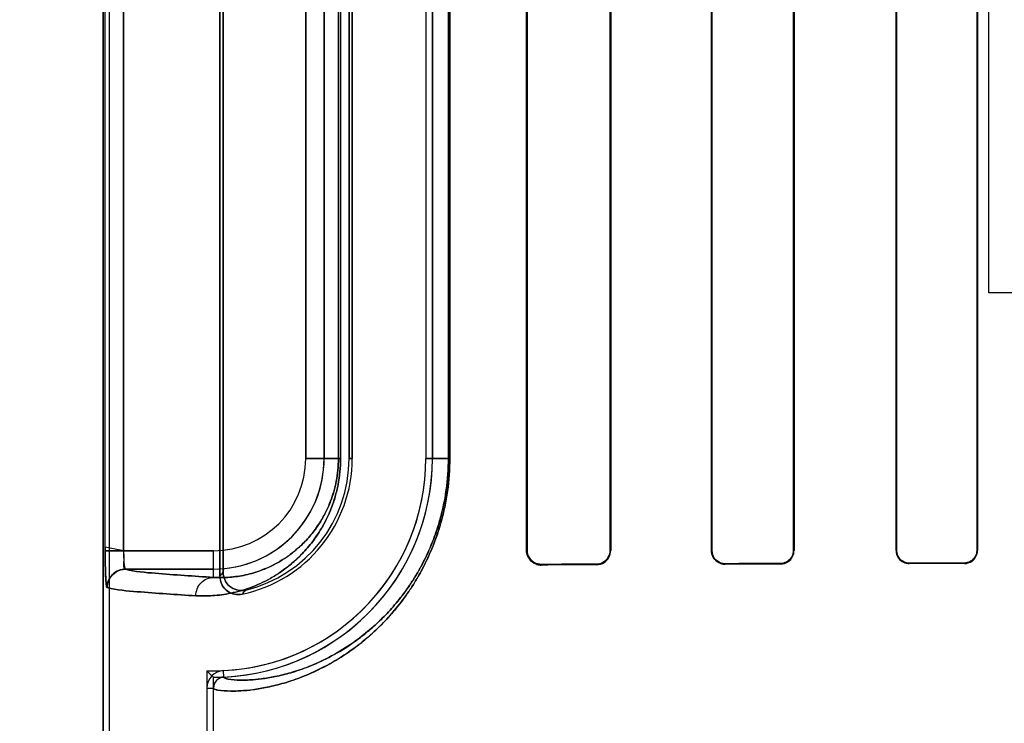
# Model space of a CAD drawing. Header units: millimetres. Extents: x 0 to 297, y 0 to 210.
# Tile 356 of 455: x 242.151 to 242.338, y 157.272 to 157.406. Entities that reach past the tile are written whole.
import ezdxf

# ---------------------------------------------------------------- set-up
doc = ezdxf.new("R2010")
doc.units = ezdxf.units.MM
doc.header["$LTSCALE"] = 16.335
doc.layers.get('0').update_dxf_attribs({"linetype": 'CONTINUOUS'})
for name, color, linetype in [('AXES_REF', 7, 'CONTINUOUS'), ('INTFCLR_1', 7, 'CONTINUOUS'), ('INTFCLR_72935', 7, 'CONTINUOUS')]:
    doc.layers.add(name, color=color, linetype=linetype)

msp = doc.modelspace()

# ---------------------------------------------------------------- linework, layer by layer
at = {"color": 7, "linetype": 'Continuous'}
for p, q in [((242.3354729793, 157.3539782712), (242.3354729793, 157.4478080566)), ((242.3748479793, 157.3539782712), (242.3354729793, 157.3539782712))]:
    msp.add_line(p, q, dxfattribs=at)
for radius in [6.787079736, 6.7865, 6.743039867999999]:
    msp.add_circle((241.4889104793, 154.7114782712), radius, dxfattribs=at)
msp.add_arc((241.4889104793, 154.7114782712), 6.72, 278.2771290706, 261.7228709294, dxfattribs=at)
at = {"layer": 'AXES_REF', "color": 9, "linetype": 'Continuous'}
msp.add_circle((241.4889104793, 154.7114782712), 4.150003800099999, dxfattribs=at)
at = {"layer": 'AXES_REF', "color": 7, "linetype": 'Continuous'}
msp.add_arc((241.4889104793, 154.7114782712), 6.874, 113.0826847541, 66.9173152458, dxfattribs=at)
at = {"layer": 'AXES_REF', "color": 9, "linetype": 'Continuous'}
msp.add_arc((241.4889104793, 154.7114782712), 6.191158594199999, 94.4118118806, 85.5881881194, dxfattribs=at)
at = {"layer": 'INTFCLR_1', "color": 6, "linetype": 'Continuous'}
for p, q in [((242.1670197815, 157.1614683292), (242.1670197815, 159.0304683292)), ((242.1682540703, 157.1614683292), (242.1682540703, 159.0304801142)), ((242.1892540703, 157.3000442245), (242.1892540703, 157.5128924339)), ((242.189866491, 157.5121245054), (242.189866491, 157.3008121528)), ((242.2475536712, 157.5079683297), (242.2475536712, 157.3049683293)), ((242.2476805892, 157.5079683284), (242.2476805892, 157.3049683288)), ((242.2634650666, 157.3049683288), (242.2634650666, 157.5079683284)), ((242.2635798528, 157.3049683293), (242.2635798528, 157.5079683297)), ((242.2827124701, 157.5079683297), (242.2827124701, 157.3049683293)), ((242.2828185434, 157.5079683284), (242.2828185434, 157.3049683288)), ((242.2983435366, 157.3049683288), (242.2983435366, 157.5079683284)), ((242.2984430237, 157.3049683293), (242.2984430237, 157.5079683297)), ((242.3178306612, 157.5079683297), (242.3178306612, 157.3049683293)), ((242.3179249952, 157.5079683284), (242.3179249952, 157.3049683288)), ((242.3332483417, 157.3049683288), (242.3332483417, 157.5079683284)), ((242.333338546, 157.3049683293), (242.333338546, 157.5079683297)), ((242.2138097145, 157.3224683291), (242.2138097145, 157.4904683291)), ((242.2144221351, 157.4904683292), (242.2144221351, 157.3224683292)), ((242.2284221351, 157.4904683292), (242.2284221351, 157.3224683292)), ((242.229656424, 157.3224683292), (242.229656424, 157.4904683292)), ((242.1867854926, 157.2787817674), (242.1867854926, 157.1614683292)), ((242.1880197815, 157.1614683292), (242.1880197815, 157.2787818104))]:
    msp.add_line(p, q, dxfattribs=at)
at = {"layer": 'INTFCLR_1', "color": 9, "linetype": 'Continuous'}
for p, q in [((242.1674238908, 157.3049077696), (242.1674238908, 157.5080288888)), ((242.1709202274, 157.5080288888), (242.1709202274, 157.3049077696)), ((242.205580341, 157.4904683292), (242.205580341, 157.3224683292)), ((242.209079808, 157.3224683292), (242.209079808, 157.4904683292)), ((242.2117889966, 157.3224683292), (242.2117889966, 157.4904683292)), ((242.2121980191, 157.4904683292), (242.2121980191, 157.3224683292)), ((242.2327025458, 157.3224683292), (242.2327025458, 157.4904683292)), ((242.2329607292, 157.4904683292), (242.2329607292, 157.3224683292)), ((242.2121980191, 157.3224683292), (242.205580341, 157.3224683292)), ((242.2144221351, 157.3224683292), (242.2138097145, 157.3224683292)), ((242.2284221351, 157.3224683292), (242.2329607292, 157.3224683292)), ((242.1880197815, 157.3049077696), (242.1674238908, 157.3049077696)), ((242.1880197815, 157.2998371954), (242.1880197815, 157.3049077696)), ((242.2476805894, 157.3049683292), (242.2475536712, 157.3049683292)), ((242.2635798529, 157.3049683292), (242.2634650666, 157.3049683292)), ((242.2828185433, 157.3049683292), (242.28271247, 157.3049683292)), ((242.2984430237, 157.3049683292), (242.2983435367, 157.3049683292)), ((242.3179249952, 157.3049683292), (242.3178306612, 157.3049683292)), ((242.3333385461, 157.3049683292), (242.3332483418, 157.3049683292)), ((242.330856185, 157.302570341), (242.330856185, 157.3024793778)), ((242.1712972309, 157.3014083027), (242.1880197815, 157.3014083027)), ((242.250356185, 157.3021805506), (242.250356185, 157.3023046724)), ((242.260856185, 157.3023490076), (242.260856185, 157.3022321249)), ((242.285356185, 157.3023346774), (242.285356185, 157.3024392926)), ((242.295856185, 157.3024732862), (242.295856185, 157.3023726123)), ((242.320356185, 157.3024501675), (242.320356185, 157.3025436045)), ((242.1900189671, 157.2808797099), (242.1899597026, 157.2821125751)), ((242.1867854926, 157.278781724), (242.1880197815, 157.2787818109))]:
    msp.add_line(p, q, dxfattribs=at)
at = {"layer": 'INTFCLR_1', "color": 7, "linetype": 'Continuous'}
msp.add_lwpolyline([(242.2495033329, 157.3024409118), (242.2495908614, 157.3024134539), (242.2496803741, 157.3023887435), (242.2497717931, 157.3023669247), (242.2498649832, 157.3023481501), (242.2499598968, 157.3023325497), (242.2500565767, 157.3023202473), (242.2501549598, 157.3023113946), (242.250254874, 157.3023061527), (242.250356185, 157.3023046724)], dxfattribs=at)
at = {"layer": 'INTFCLR_1', "color": 9, "linetype": 'Continuous'}
for centre, radius, start, end in [((242.1880197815, 157.3224683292), 0.0210600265, 270.000000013, 359.9999999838), ((242.1880197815, 157.3224683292), 0.0175605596, 270.0000000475, 359.9999997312), ((242.1443503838, 157.3364829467), 0.0578283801, 320.941146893, 321.9143407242), ((242.1441284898, 157.3425692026), 0.0674069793, 317.0401802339, 317.9559483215)]:
    msp.add_arc(centre, radius, start, end, dxfattribs=at)
at = {"layer": 'INTFCLR_1', "color": 6, "linetype": 'Continuous'}
for centre, radius, start, end in [((242.1880197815, 157.3224683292), 0.0404023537, 272.7521180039, 359.9999986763), ((242.1880197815, 157.3224683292), 0.0416366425, 272.752118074, 360), ((242.1880197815, 157.3224683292), 0.0264023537, 281.8889191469, 359.9999979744), ((242.1880197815, 157.3224683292), 0.025789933, 283.835236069, 359.9999998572), ((242.1901199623, 157.2787819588), 0.0033344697, 92.75478420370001, 180.0040535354), ((242.1901199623, 157.2787819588), 0.0021001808, 92.75556684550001, 180.0040350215)]:
    msp.add_arc(centre, radius, start, end, dxfattribs=at)
for major_axis, ratio, start_param, end_param in [((0.3860864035, 0), 0.0034906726, 2.1841931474, 2.217857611), ((0.3860864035, 0), 0.0034906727, 2.4294368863, 2.4721230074), ((0.3650864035, 0), 0.0034906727, 2.4989177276, 2.5485709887), ((0.3860864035, 0), 0.0034906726, 2.3000343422, 2.3371288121), ((0.3650864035, 0), 0.0034906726, 2.3526946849, 2.3940887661), ((0.3650864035, 0), 0.0034906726, 2.2252929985, 2.2620717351)]:
    msp.add_ellipse((242.553106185, 157.3014683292), major_axis=major_axis, ratio=ratio, start_param=start_param, end_param=end_param, dxfattribs=at)
at = {"layer": 'INTFCLR_1', "color": 9, "linetype": 'Continuous'}
for points, knots in [([(242.184679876, 157.2963377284), (242.1857398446, 157.2962792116), (242.1879597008, 157.2962948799), (242.1914168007, 157.2967673), (242.1951237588, 157.2978146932), (242.1983000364, 157.2992713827), (242.2009039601, 157.3008920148), (242.2025753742, 157.3021644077), (242.2039098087, 157.303347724), (242.2052988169, 157.3047180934), (242.2070141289, 157.3067275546), (242.2085566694, 157.309067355), (242.2096952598, 157.3112478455), (242.2105053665, 157.3131337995), (242.2112071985, 157.3152200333), (242.2117574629, 157.3174920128), (242.2121151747, 157.3199302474), (242.2121980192, 157.3216097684), (242.2121980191, 157.3224683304)], [0, 0, 0, 0, 0.0750536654, 0.156480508, 0.2459796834, 0.3464559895, 0.4023291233, 0.4625807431, 0.4947026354, 0.5283756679, 0.6004715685, 0.6810517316, 0.7259046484, 0.7742538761, 0.8260146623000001, 0.8813433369, 0.9392998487, 1, 1, 1, 1]), ([(242.188019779, 157.2787817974), (242.1880197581, 157.2786847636), (242.1883625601, 157.2784913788), (242.1893950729, 157.278287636), (242.191133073, 157.2781743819), (242.1933447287, 157.2782434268), (242.1956775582, 157.278470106), (242.1984357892, 157.2789371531), (242.2009937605, 157.2795775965), (242.2032444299, 157.2802930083), (242.205801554, 157.2812363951), (242.2092542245, 157.2828128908), (242.2127602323, 157.2849007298), (242.2152844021, 157.2867278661), (242.2168135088, 157.2879529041), (242.2184266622, 157.2893395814), (242.2204692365, 157.2913010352), (242.2228842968, 157.2940113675), (242.2248267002, 157.2966030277), (242.2263419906, 157.298941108), (242.2278908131, 157.3016090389), (242.2292978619, 157.3045464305), (242.2303492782, 157.3073119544), (242.2309161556, 157.3090304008), (242.2314550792, 157.3108520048), (242.2319165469, 157.3127405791), (242.2322926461, 157.3146905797), (242.2327780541, 157.3177621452), (242.2329607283, 157.3203741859), (242.2329607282, 157.3224683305)], [0, 0, 0, 0, 0.004125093, 0.0132564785, 0.0482716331, 0.0750900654, 0.1080986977, 0.1475742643, 0.1940030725, 0.220035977, 0.2479478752, 0.309834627, 0.3811008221, 0.4210070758, 0.4422222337, 0.4643790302, 0.5114245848, 0.5624876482, 0.6185464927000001, 0.6489140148, 0.6808923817, 0.7496495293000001, 0.7870559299, 0.8066095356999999, 0.8265636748, 0.8678037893, 0.8891910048, 0.9109738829, 1, 1, 1, 1]), ([(242.1880197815, 157.2998371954), (242.1889297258, 157.2997789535), (242.1908377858, 157.2997765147), (242.1938139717, 157.3001648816), (242.1970107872, 157.3010540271), (242.1997534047, 157.3023045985), (242.2020034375, 157.3037024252), (242.2037780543, 157.3050528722), (242.2055522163, 157.3067167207), (242.2072945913, 157.30876262), (242.2086309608, 157.3107965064), (242.2096179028, 157.3126929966), (242.2103204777, 157.3143346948), (242.2109292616, 157.3161519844), (242.2114067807, 157.3181316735), (242.2117170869, 157.3202562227), (242.2117890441, 157.3217199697), (242.2117889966, 157.3224683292)], [0, 0, 0, 0, 0.0744477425, 0.1553151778, 0.2443339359, 0.3444117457, 0.4002041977, 0.4603600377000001, 0.5261873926, 0.5984175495, 0.6792891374, 0.7242686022, 0.7728488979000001, 0.8249350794, 0.8805719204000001, 0.9388974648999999, 1, 1, 1, 1]), ([(242.1900189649, 157.2808796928), (242.1900186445, 157.280785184), (242.1903364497, 157.2805888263), (242.1913254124, 157.2803815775), (242.1929679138, 157.2802605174), (242.1950680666, 157.2803151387), (242.1972805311, 157.2805214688), (242.1998981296, 157.2809573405), (242.2023258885, 157.2815606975), (242.2044624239, 157.282237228), (242.2068908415, 157.2831312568), (242.2101706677, 157.2846286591), (242.2135009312, 157.2866148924), (242.2158986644, 157.2883544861), (242.217351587, 157.2895215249), (242.2188848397, 157.2908432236), (242.2208264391, 157.2927135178), (242.2231221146, 157.2952986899), (242.2249684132, 157.297771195), (242.2264088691, 157.300002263), (242.22788169, 157.3025491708), (242.2292195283, 157.3053535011), (242.2303778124, 157.3084126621), (242.2311668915, 157.3109473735), (242.2317095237, 157.3131775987), (242.2320671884, 157.3150398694), (242.232528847, 157.3179736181), (242.2327025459, 157.3204682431), (242.2327025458, 157.3224683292)], [0, 0, 0, 0, 0.0042205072, 0.0133546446, 0.0482658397, 0.0749773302, 0.107855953, 0.147184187, 0.1934547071, 0.2194070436, 0.2472394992, 0.3089771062, 0.3801211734, 0.4199834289, 0.4411824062, 0.463327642, 0.5103666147, 0.5614497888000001, 0.6175621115, 0.6479715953, 0.6800034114, 0.7489049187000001, 0.7864046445, 0.8260157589, 0.8673774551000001, 0.8888305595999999, 0.9106821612, 1, 1, 1, 1]), ([(242.1880197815, 157.2998371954), (242.184328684, 157.3000428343), (242.178765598, 157.3004778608), (242.1731347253, 157.3009059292), (242.1712972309, 157.3014083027)], [0, 0, 0, 0, 0.6599400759, 1, 1, 1, 1]), ([(242.184679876, 157.2963377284), (242.1846842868, 157.2972234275), (242.1853642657, 157.2990410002), (242.1871626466, 157.2998325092), (242.1880197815, 157.2998371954)], [0, 0, 0, 0, 0.508194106, 1, 1, 1, 1]), ([(242.1678043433, 157.2979088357), (242.1696594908, 157.2974062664), (242.1753409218, 157.2969785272), (242.1809550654, 157.2965433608), (242.184679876, 157.2963377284)], [0, 0, 0, 0, 0.3400295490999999, 1, 1, 1, 1])]:
    msp.add_open_spline(points, degree=3, knots=knots, dxfattribs=at)
at = {"layer": 'INTFCLR_1', "color": 7, "linetype": 'Continuous'}
for points, knots in [([(242.1674238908, 157.3049077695), (242.1674239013, 157.3042607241), (242.1674302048, 157.3030163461), (242.1674713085, 157.3012723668), (242.1675198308, 157.2995780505), (242.1676599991, 157.2984916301), (242.1678043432, 157.2979088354)], [0, 0, 0, 0, 0.2764961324, 0.5316628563, 0.7456763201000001, 1, 1, 1, 1]), ([(242.1678471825, 157.2978645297), (242.1677093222, 157.2977003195), (242.1675862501, 157.2991604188), (242.1675034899, 157.3000270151), (242.1674358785, 157.3024694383), (242.1674238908, 157.304022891), (242.1674238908, 157.3049077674)], [0, 0, 0, 0, 0.0908190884, 0.3065073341, 0.6251820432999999, 1, 1, 1, 1]), ([(242.1709202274, 157.3049077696), (242.1709201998, 157.3043220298), (242.1711128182, 157.3033835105), (242.1707112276, 157.3014881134), (242.1712972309, 157.3014083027)], [0, 0, 0, 0, 0.4975901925, 1, 1, 1, 1]), ([(242.1709202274, 157.3049077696), (242.1709202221, 157.304682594), (242.1709247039, 157.3038022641), (242.1710040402, 157.3025708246), (242.1710849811, 157.3018154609), (242.1712524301, 157.3013344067), (242.1713395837, 157.3013861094)], [0, 0, 0, 0, 0.1877948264, 0.7473227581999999, 0.9154867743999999, 1, 1, 1, 1]), ([(242.2476805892, 157.3049683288), (242.247680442, 157.3045050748), (242.2480189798, 157.3031256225), (242.2494682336, 157.3023195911), (242.250356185, 157.302304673)], [0, 0, 0, 0, 0.3428132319, 1, 1, 1, 1]), ([(242.1712972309, 157.3014083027), (242.1704061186, 157.3014073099), (242.1685500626, 157.3006579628), (242.1678053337, 157.2988011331), (242.1678043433, 157.2979088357)], [0, 0, 0, 0, 0.4996677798, 1, 1, 1, 1]), ([(242.1678471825, 157.2978645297), (242.1678439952, 157.2985352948), (242.1681896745, 157.2997173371), (242.1694962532, 157.3010373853), (242.1706734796, 157.3013892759), (242.1713395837, 157.3013861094)], [0, 0, 0, 0, 0.36929975, 0.6332664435, 1, 1, 1, 1])]:
    msp.add_open_spline(points, degree=3, knots=knots, dxfattribs=at)
at = {"layer": 'INTFCLR_1', "color": 6, "linetype": 'Continuous'}
for points, knots in [([(242.2475536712, 157.3049683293), (242.2475536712, 157.3044866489), (242.2479049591, 157.3030482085), (242.2494232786, 157.3021757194), (242.250356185, 157.3021805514)], [0, 0, 0, 0, 0.340506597, 1, 1, 1, 1]), ([(242.2608561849, 157.3023490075), (242.2613207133, 157.3023508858), (242.2626663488, 157.3026966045), (242.2634650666, 157.3041095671), (242.2634650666, 157.3049683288)], [0, 0, 0, 0, 0.3510423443, 1, 1, 1, 1]), ([(242.260856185, 157.3022321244), (242.261360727, 157.3022344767), (242.2627700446, 157.3026151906), (242.2635798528, 157.304089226), (242.2635798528, 157.3049683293)], [0, 0, 0, 0, 0.364649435, 1, 1, 1, 1]), ([(242.2827124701, 157.3049683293), (242.2827124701, 157.3044644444), (242.2830920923, 157.3030953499), (242.2845202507, 157.30233153), (242.2853561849, 157.3023346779)], [0, 0, 0, 0, 0.3760826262, 1, 1, 1, 1]), ([(242.2828185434, 157.3049683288), (242.2828185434, 157.3044626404), (242.2832048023, 157.3031431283), (242.2845738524, 157.3024366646), (242.2853561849, 157.3024392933)], [0, 0, 0, 0, 0.3926075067, 1, 1, 1, 1]), ([(242.2958561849, 157.3024732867), (242.2963748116, 157.3024749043), (242.2976743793, 157.3028797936), (242.2983435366, 157.3042198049), (242.2983435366, 157.3049683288)], [0, 0, 0, 0, 0.4092869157, 1, 1, 1, 1]), ([(242.2958561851, 157.3023726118), (242.2963757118, 157.3023744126), (242.297722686, 157.3027759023), (242.2984430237, 157.3041712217), (242.2984430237, 157.3049683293)], [0, 0, 0, 0, 0.3945883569, 1, 1, 1, 1]), ([(242.3178306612, 157.3049683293), (242.3178306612, 157.3044483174), (242.3182336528, 157.3031320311), (242.3195931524, 157.3024479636), (242.3203561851, 157.3024501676)], [0, 0, 0, 0, 0.4052942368, 1, 1, 1, 1]), ([(242.3179249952, 157.3049683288), (242.3179249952, 157.3044596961), (242.318321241, 157.303190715), (242.319629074, 157.3025416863), (242.3203561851, 157.3025436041)], [0, 0, 0, 0, 0.4115995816, 1, 1, 1, 1]), ([(242.3308561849, 157.3025703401), (242.331304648, 157.3025714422), (242.3325432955, 157.3029092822), (242.3332483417, 157.3042021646), (242.3332483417, 157.3049683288)], [0, 0, 0, 0, 0.3692193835, 1, 1, 1, 1]), ([(242.330856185, 157.302479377), (242.3313274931, 157.3024806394), (242.3326142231, 157.3028372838), (242.333338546, 157.3041785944), (242.333338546, 157.3049683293)], [0, 0, 0, 0, 0.3737455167, 1, 1, 1, 1]), ([(242.189866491, 157.3008121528), (242.189866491, 157.3002406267), (242.1901585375, 157.2990828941), (242.1915927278, 157.2974915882), (242.1932831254, 157.2972040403), (242.1941869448, 157.2974266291)], [0, 0, 0, 0, 0.2761842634, 0.5501881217, 1, 1, 1, 1]), ([(242.1934590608, 157.2966323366), (242.1929108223, 157.2965169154), (242.1917386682, 157.2965580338), (242.1899083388, 157.2975903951), (242.1892540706, 157.2991327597), (242.1892540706, 157.3000442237)], [0, 0, 0, 0, 0.2757345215, 0.5514160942, 1, 1, 1, 1])]:
    msp.add_open_spline(points, degree=3, knots=knots, dxfattribs=at)
at = {"layer": 'INTFCLR_72935', "color": 6, "linetype": 'Continuous'}
for p, q in [((242.1670197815, 159.0304683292), (242.1670197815, 157.1614683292)), ((242.1682540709, 157.1614683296), (242.1682540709, 159.0304918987)), ((242.1892540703, 157.5128924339), (242.1892540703, 157.3000442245)), ((242.189866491, 157.300812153), (242.189866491, 157.5121245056)), ((242.2475536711, 157.3049683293), (242.2475536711, 157.5079683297)), ((242.2476805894, 157.3049683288), (242.2476805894, 157.5079683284)), ((242.2634650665, 157.5079683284), (242.2634650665, 157.3049683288)), ((242.263579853, 157.5079683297), (242.263579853, 157.3049683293)), ((242.28271247, 157.3049683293), (242.28271247, 157.5079683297)), ((242.2828185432, 157.3049683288), (242.2828185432, 157.5079683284)), ((242.2983435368, 157.5079683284), (242.2983435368, 157.3049683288)), ((242.2984430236, 157.5079683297), (242.2984430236, 157.3049683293)), ((242.3178306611, 157.3049683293), (242.3178306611, 157.5079683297)), ((242.3179249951, 157.3049683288), (242.3179249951, 157.5079683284)), ((242.3332483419, 157.5079683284), (242.3332483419, 157.3049683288)), ((242.3333385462, 157.5079683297), (242.3333385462, 157.3049683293)), ((242.2138097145, 157.4904683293), (242.2138097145, 157.3224683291)), ((242.2144221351, 157.3224683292), (242.2144221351, 157.4904683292)), ((242.2284221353, 157.4904683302), (242.2284221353, 157.3224683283)), ((242.229656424, 157.4904683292), (242.229656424, 157.3224683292)), ((242.1867854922, 157.2820848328), (242.1867854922, 157.1614683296)), ((242.1880197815, 157.1614683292), (242.1880197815, 157.2808316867))]:
    msp.add_line(p, q, dxfattribs=at)
at = {"layer": 'INTFCLR_72935', "color": 9, "linetype": 'Continuous'}
for p, q in [((242.1674238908, 157.3049077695), (242.1674238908, 157.5080288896)), ((242.1709202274, 157.3049077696), (242.1709202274, 157.5080288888)), ((242.205580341, 157.3224683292), (242.205580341, 157.4904683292)), ((242.209079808, 157.4904683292), (242.209079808, 157.3224683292)), ((242.2117889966, 157.4904683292), (242.2117889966, 157.3224683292)), ((242.2121980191, 157.49046833), (242.2121980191, 157.322468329)), ((242.2327025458, 157.4904683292), (242.2327025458, 157.3224683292)), ((242.2329607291, 157.4904683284), (242.2329607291, 157.3224683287)), ((242.205580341, 157.3224683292), (242.2121980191, 157.3224683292)), ((242.2138097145, 157.3224683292), (242.2144221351, 157.3224683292)), ((242.2329607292, 157.3224683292), (242.2284221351, 157.3224683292)), ((242.1709202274, 157.3049077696), (242.1880197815, 157.3049077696)), ((242.1880197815, 157.2998371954), (242.1880197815, 157.3049077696)), ((242.2475536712, 157.3049683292), (242.2476805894, 157.3049683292)), ((242.2634650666, 157.3049683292), (242.2635798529, 157.3049683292)), ((242.28271247, 157.3049683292), (242.2828185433, 157.3049683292)), ((242.2983435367, 157.3049683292), (242.2984430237, 157.3049683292)), ((242.3178306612, 157.3049683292), (242.3179249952, 157.3049683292)), ((242.3332483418, 157.3049683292), (242.3333385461, 157.3049683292)), ((242.330856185, 157.3024793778), (242.330856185, 157.302570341)), ((242.1880197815, 157.3014083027), (242.1712972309, 157.3014083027)), ((242.250356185, 157.3023046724), (242.250356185, 157.3021805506)), ((242.260856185, 157.3022321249), (242.260856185, 157.3023490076)), ((242.285356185, 157.3024392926), (242.285356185, 157.3023346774)), ((242.295856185, 157.3023726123), (242.295856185, 157.3024732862)), ((242.320356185, 157.3025436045), (242.320356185, 157.3024501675))]:
    msp.add_line(p, q, dxfattribs=at)
at = {"layer": 'INTFCLR_72935', "color": 7, "linetype": 'Continuous'}
for p, q in [((242.1709202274, 157.3049077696), (242.1674223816, 157.3055840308)), ((242.1674238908, 157.3049077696), (242.1709202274, 157.3049077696))]:
    msp.add_line(p, q, dxfattribs=at)
for points in [[(242.2494868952, 157.3023147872), (242.2495731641, 157.3022885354), (242.2496618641, 157.3022646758), (242.249752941, 157.3022433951), (242.2498459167, 157.302224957), (242.2499411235, 157.3022094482), (242.2500397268, 157.3021969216), (242.2501420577, 157.3021876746), (242.2502475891, 157.3021821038), (242.250356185, 157.3021805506)], [(242.250356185, 157.3023046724), (242.2502608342, 157.3023059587), (242.2501646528, 157.302310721), (242.2500677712, 157.3023190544), (242.2499695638, 157.3023311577), (242.249870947, 157.3023470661), (242.2497743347, 157.3023663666), (242.2496805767, 157.3023886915), (242.2495890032, 157.3024140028), (242.2494996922, 157.3024421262)], [(242.2844843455, 157.3024796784), (242.2845740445, 157.3024504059), (242.2846657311, 157.302424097), (242.2847593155, 157.3024008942), (242.2848546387, 157.3023809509), (242.2849516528, 157.3023643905), (242.2850504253, 157.3023513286), (242.2851508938, 157.302341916), (242.2852528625, 157.3023363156), (242.285356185, 157.3023346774)]]:
    msp.add_lwpolyline(points, dxfattribs=at)
at = {"layer": 'INTFCLR_72935', "color": 6, "linetype": 'Continuous'}
for centre, radius, start, end in [((242.1880197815, 157.3224683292), 0.0404023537, 268.2493453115, 359.9999986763), ((242.1880197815, 157.3224683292), 0.0416366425, 270, 360), ((242.1880197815, 157.3224683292), 0.0264023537, 281.8889191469, 359.9999979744), ((242.1880197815, 157.3224683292), 0.025789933, 283.8352360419, 359.9999997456), ((242.2694287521, 157.3622500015), 0.1151362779, 224.1279737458, 225.0032880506)]:
    msp.add_arc(centre, radius, start, end, dxfattribs=at)
at = {"layer": 'INTFCLR_72935', "color": 9, "linetype": 'Continuous'}
for centre, radius, start, end in [((242.1880197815, 157.3224683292), 0.0210600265, 269.9999999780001, 360), ((242.1880197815, 157.3224683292), 0.0175605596, 270.0000000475, 359.9999997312), ((242.1443503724, 157.3364829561), 0.0578283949, 320.941146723, 321.914340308), ((242.1441284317, 157.3425692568), 0.0674070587, 317.0401802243, 317.9559472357)]:
    msp.add_arc(centre, radius, start, end, dxfattribs=at)
at = {"layer": 'INTFCLR_72935', "color": 6, "linetype": 'Continuous'}
for major_axis, ratio, start_param, end_param in [((0.3860864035, 0), 0.0034906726, 2.1841931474, 2.217857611), ((0.3860864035, 0), 0.0034906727, 2.4294368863, 2.4721230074), ((0.3650864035, 0), 0.0034906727, 2.4989177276, 2.5485709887), ((0.3860864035, 0), 0.0034906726, 2.3000343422, 2.3371288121), ((0.3650864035, 0), 0.0034906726, 2.3526946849, 2.3940887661), ((0.3650864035, 0), 0.0034906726, 2.2252929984, 2.262071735)]:
    msp.add_ellipse((242.553106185, 157.3014683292), major_axis=major_axis, ratio=ratio, start_param=start_param, end_param=end_param, dxfattribs=at)
at = {"layer": 'INTFCLR_72935', "color": 9, "linetype": 'Continuous'}
for points, knots in [([(242.2121980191, 157.3224683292), (242.2121980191, 157.3216190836), (242.2121162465, 157.3199430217), (242.211761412, 157.3175120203), (242.211212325, 157.3152385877), (242.2105150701, 157.3131597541), (242.2097098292, 157.3112791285), (242.2088291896, 157.3095865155), (242.2078950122, 157.3080627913), (242.2066376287, 157.3062866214), (242.2050072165, 157.3043762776), (242.2029620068, 157.3024597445), (242.2009202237, 157.3009034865), (242.1983234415, 157.2992842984), (242.1951526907, 157.2978253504), (242.1919864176, 157.2969266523), (242.1895915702, 157.2965176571), (242.1873790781, 157.2962909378), (242.1857424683, 157.2962790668), (242.1846798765, 157.2963377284)], [0, 0, 0, 0, 0.0600375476, 0.1184073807, 0.1734336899, 0.2251567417, 0.2732358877, 0.317912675, 0.3599266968, 0.3994875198, 0.4716710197, 0.5370331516, 0.5972817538, 0.6528632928, 0.7531314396, 0.8428522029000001, 0.8846845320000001, 0.924765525, 1, 1, 1, 1]), ([(242.2329607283, 157.3224683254), (242.232960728, 157.3203765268), (242.2327784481, 157.3177672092), (242.23229424, 157.3146998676), (242.2319196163, 157.3127550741), (242.231351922, 157.3104276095), (242.2305258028, 157.3077791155), (242.2293123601, 157.3045803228), (242.2279106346, 157.3016475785), (242.2263674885, 157.2989828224), (242.2248523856, 157.2966391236), (242.2232571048, 157.294506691), (242.2216083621, 157.2925791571), (242.2200324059, 157.2908817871), (242.2174005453, 157.2883537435), (242.2136539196, 157.285434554), (242.2098765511, 157.2831822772), (242.2070473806, 157.2818050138), (242.204530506, 157.2807358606), (242.2016220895, 157.2797342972), (242.1984182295, 157.2789330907), (242.1956500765, 157.2784662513), (242.1933131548, 157.2782411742), (242.191107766, 157.2781750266), (242.189381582, 157.2782895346), (242.188356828, 157.2784932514), (242.1880197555, 157.2786858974), (242.1880197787, 157.2787817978)], [0, 0, 0, 0, 0.0889297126, 0.1106979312, 0.1320162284, 0.1731128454, 0.2124730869, 0.2498857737, 0.3184953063, 0.3503447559, 0.3807559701, 0.4371029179, 0.4633859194, 0.4885674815, 0.5355457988, 0.6184007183, 0.6898544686, 0.7220801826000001, 0.7521192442, 0.8060667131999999, 0.8526634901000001, 0.8923374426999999, 0.9253922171, 0.9521387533, 0.9869002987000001, 0.9959229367, 1, 1, 1, 1]), ([(242.2117889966, 157.3224683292), (242.2117890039, 157.3217280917), (242.2117180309, 157.3202672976), (242.211410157, 157.3181488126), (242.2109337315, 157.3161680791), (242.2103289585, 157.3143576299), (242.2096305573, 157.3127203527), (242.2088668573, 157.3112472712), (242.2080568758, 157.3099218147), (242.2069672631, 157.30837836), (242.2055551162, 157.30672), (242.203784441, 157.305058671), (242.2020174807, 157.3037122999), (242.1997736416, 157.3023157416), (242.1970357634, 157.3010631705), (242.1943043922, 157.3002998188), (242.1922412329, 157.2999595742), (242.1903383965, 157.299777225), (242.1889319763, 157.299778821), (242.1880197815, 157.2998371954)], [0, 0, 0, 0, 0.0604339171, 0.1191792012, 0.1745255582, 0.226533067, 0.2748338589, 0.3197007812, 0.3618819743, 0.4015493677, 0.4738586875, 0.5392604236, 0.5994174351, 0.6549168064, 0.7547846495, 0.8440250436, 0.8855731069, 0.9253749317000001, 1, 1, 1, 1]), ([(242.2327025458, 157.3224683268), (242.2327025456, 157.3204704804), (242.2325292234, 157.3179784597), (242.2320687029, 157.3150487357), (242.2317124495, 157.3131914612), (242.2311726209, 157.3109688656), (242.2303870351, 157.3084397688), (242.2292333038, 157.3053858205), (242.2279005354, 157.3025859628), (242.2264331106, 157.3000420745), (242.2249928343, 157.2978056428), (242.2234762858, 157.2957709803), (242.2219087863, 157.2939320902), (242.2204109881, 157.2923135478), (242.217910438, 157.2899041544), (242.2143508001, 157.28712333), (242.2107613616, 157.2849798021), (242.2080736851, 157.2836710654), (242.205683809, 157.2826566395), (242.202922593, 157.2817084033), (242.1998814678, 157.2809535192), (242.1972544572, 157.2805178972), (242.1950381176, 157.2803131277), (242.1929439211, 157.2802613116), (242.1913125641, 157.2803834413), (242.1903310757, 157.2805907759), (242.1900186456, 157.280786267), (242.1900189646, 157.2808796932)], [0, 0, 0, 0, 0.0892207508, 0.1110575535, 0.1324414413, 0.1736590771, 0.2131269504, 0.2506329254, 0.3193864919, 0.3512892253, 0.381742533, 0.4381432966, 0.4644401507, 0.4896280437, 0.5365996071, 0.6193826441, 0.6907139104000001, 0.7228668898, 0.7528287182, 0.8066156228, 0.8530532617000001, 0.8925788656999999, 0.9255032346, 0.9521430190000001, 0.986801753, 0.9958277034, 1, 1, 1, 1]), ([(242.1712972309, 157.3014083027), (242.173134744, 157.3009059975), (242.17876558, 157.3004777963), (242.1843286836, 157.3000428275), (242.1880197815, 157.2998371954)], [0, 0, 0, 0, 0.3400599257, 1, 1, 1, 1]), ([(242.1846798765, 157.2963377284), (242.1846842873, 157.2972234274), (242.1853642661, 157.2990409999), (242.1871626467, 157.2998325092), (242.1880197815, 157.2998371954)], [0, 0, 0, 0, 0.5081941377, 1, 1, 1, 1]), ([(242.1846798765, 157.2963377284), (242.1809550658, 157.2965433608), (242.1753409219, 157.2969785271), (242.1696594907, 157.2974062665), (242.1678043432, 157.2979088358)], [0, 0, 0, 0, 0.6599704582, 1, 1, 1, 1])]:
    msp.add_open_spline(points, degree=3, knots=knots, dxfattribs=at)
at = {"layer": 'INTFCLR_72935', "color": 7, "linetype": 'Continuous'}
for points, knots in [([(242.1674223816, 157.3055840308), (242.1674203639, 157.3051332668), (242.167425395, 157.3040237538), (242.1674400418, 157.3025152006), (242.1674737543, 157.3011006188), (242.1675284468, 157.2998531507), (242.1675748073, 157.2988005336), (242.1676988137, 157.2981699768), (242.1677476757, 157.2979241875), (242.1678043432, 157.2979088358)], [0, 0, 0, 0, 0.1753970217, 0.4315905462, 0.5876692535, 0.7243269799, 0.9227195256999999, 0.9771554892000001, 1, 1, 1, 1]), ([(242.1678043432, 157.2979088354), (242.1676599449, 157.298492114), (242.1675197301, 157.2995794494), (242.167471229, 157.3012750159), (242.167430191, 157.3030185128), (242.167423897, 157.3042619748), (242.1674238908, 157.3049077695)], [0, 0, 0, 0, 0.2545299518, 0.46872787, 0.7240380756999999, 1, 1, 1, 1]), ([(242.250356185, 157.3021805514), (242.2498800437, 157.3021858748), (242.2484424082, 157.3025097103), (242.247550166, 157.3040306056), (242.2475536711, 157.3049683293)], [0, 0, 0, 0, 0.336778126, 1, 1, 1, 1]), ([(242.2503561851, 157.302304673), (242.249855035, 157.3023116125), (242.2484716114, 157.30266476), (242.2476763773, 157.3041147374), (242.2476805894, 157.3049683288)], [0, 0, 0, 0, 0.369942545, 1, 1, 1, 1]), ([(242.285356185, 157.3023346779), (242.2848171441, 157.3023382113), (242.2834408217, 157.3027393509), (242.2827068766, 157.3041650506), (242.28271247, 157.3049683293)], [0, 0, 0, 0, 0.4015735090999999, 1, 1, 1, 1])]:
    msp.add_open_spline(points, degree=3, knots=knots, dxfattribs=at)
at = {"layer": 'INTFCLR_72935', "color": 6, "linetype": 'Continuous'}
for points, knots in [([(242.1709202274, 157.3049077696), (242.1709182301, 157.3046904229), (242.1709141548, 157.3037912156), (242.1709959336, 157.3025748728), (242.1710628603, 157.3017652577), (242.1712250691, 157.3013838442), (242.1712972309, 157.3014083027)], [0, 0, 0, 0, 0.1826563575, 0.7651859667, 0.9359698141, 1, 1, 1, 1]), ([(242.2634650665, 157.3049683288), (242.2634650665, 157.3044735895), (242.2630950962, 157.3031196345), (242.2616874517, 157.3023523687), (242.2608561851, 157.3023490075)], [0, 0, 0, 0, 0.373102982, 1, 1, 1, 1]), ([(242.2608561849, 157.3022321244), (242.2613713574, 157.3022345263), (242.2627829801, 157.3026258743), (242.263579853, 157.304098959), (242.263579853, 157.3049683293)], [0, 0, 0, 0, 0.3720910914, 1, 1, 1, 1]), ([(242.285356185, 157.3024392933), (242.2848426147, 157.3024375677), (242.2835203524, 157.3028279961), (242.2828185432, 157.304193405), (242.2828185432, 157.3049683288)], [0, 0, 0, 0, 0.398583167, 1, 1, 1, 1]), ([(242.2983435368, 157.3049683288), (242.2983435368, 157.3044613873), (242.2979546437, 157.3031631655), (242.2966156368, 157.3024756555), (242.295856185, 157.3024732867)], [0, 0, 0, 0, 0.4003021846, 1, 1, 1, 1]), ([(242.295856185, 157.3023726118), (242.2963840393, 157.3023744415), (242.2977331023, 157.3027839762), (242.2984430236, 157.3041789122), (242.2984430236, 157.3049683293)], [0, 0, 0, 0, 0.4007194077, 1, 1, 1, 1]), ([(242.3178306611, 157.3049683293), (242.3178306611, 157.3044487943), (242.3182323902, 157.3031321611), (242.3195925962, 157.302447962), (242.320356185, 157.3024501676)], [0, 0, 0, 0, 0.4048975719, 1, 1, 1, 1]), ([(242.320356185, 157.3025436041), (242.3198831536, 157.3025423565), (242.3186205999, 157.3028976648), (242.3179249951, 157.3042079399), (242.3179249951, 157.3049683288)], [0, 0, 0, 0, 0.3835127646, 1, 1, 1, 1]), ([(242.3332483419, 157.3049683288), (242.3332483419, 157.3044598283), (242.3328522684, 157.3032070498), (242.3315665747, 157.3025720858), (242.3308561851, 157.3025703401)], [0, 0, 0, 0, 0.4171825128, 1, 1, 1, 1]), ([(242.3308561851, 157.302479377), (242.3313396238, 157.3024806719), (242.3326291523, 157.3028492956), (242.3333385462, 157.3041897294), (242.3333385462, 157.3049683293)], [0, 0, 0, 0, 0.3830625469, 1, 1, 1, 1]), ([(242.1678043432, 157.2979088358), (242.1678053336, 157.2988011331), (242.1685500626, 157.3006579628), (242.1704061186, 157.3014073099), (242.1712972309, 157.3014083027)], [0, 0, 0, 0, 0.5003322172, 1, 1, 1, 1]), ([(242.1941869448, 157.2974266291), (242.1936320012, 157.2972899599), (242.1924380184, 157.2972966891), (242.1905499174, 157.2983087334), (242.189866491, 157.2998813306), (242.189866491, 157.300812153)], [0, 0, 0, 0, 0.2761837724, 0.5501894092, 1, 1, 1, 1]), ([(242.1892540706, 157.3000442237), (242.1892540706, 157.2994839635), (242.1895357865, 157.2983454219), (242.1909230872, 157.2967670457), (242.1925671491, 157.2964445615), (242.1934590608, 157.2966323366)], [0, 0, 0, 0, 0.275736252, 0.5514163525, 1, 1, 1, 1]), ([(242.1900189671, 157.2808797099), (242.1895039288, 157.2808549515), (242.1884447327, 157.2803885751), (242.188019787, 157.2793066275), (242.1880197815, 157.2787818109)], [0, 0, 0, 0, 0.4955867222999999, 1, 1, 1, 1])]:
    msp.add_open_spline(points, degree=3, knots=knots, dxfattribs=at)

doc.saveas('drawing.dxf')
